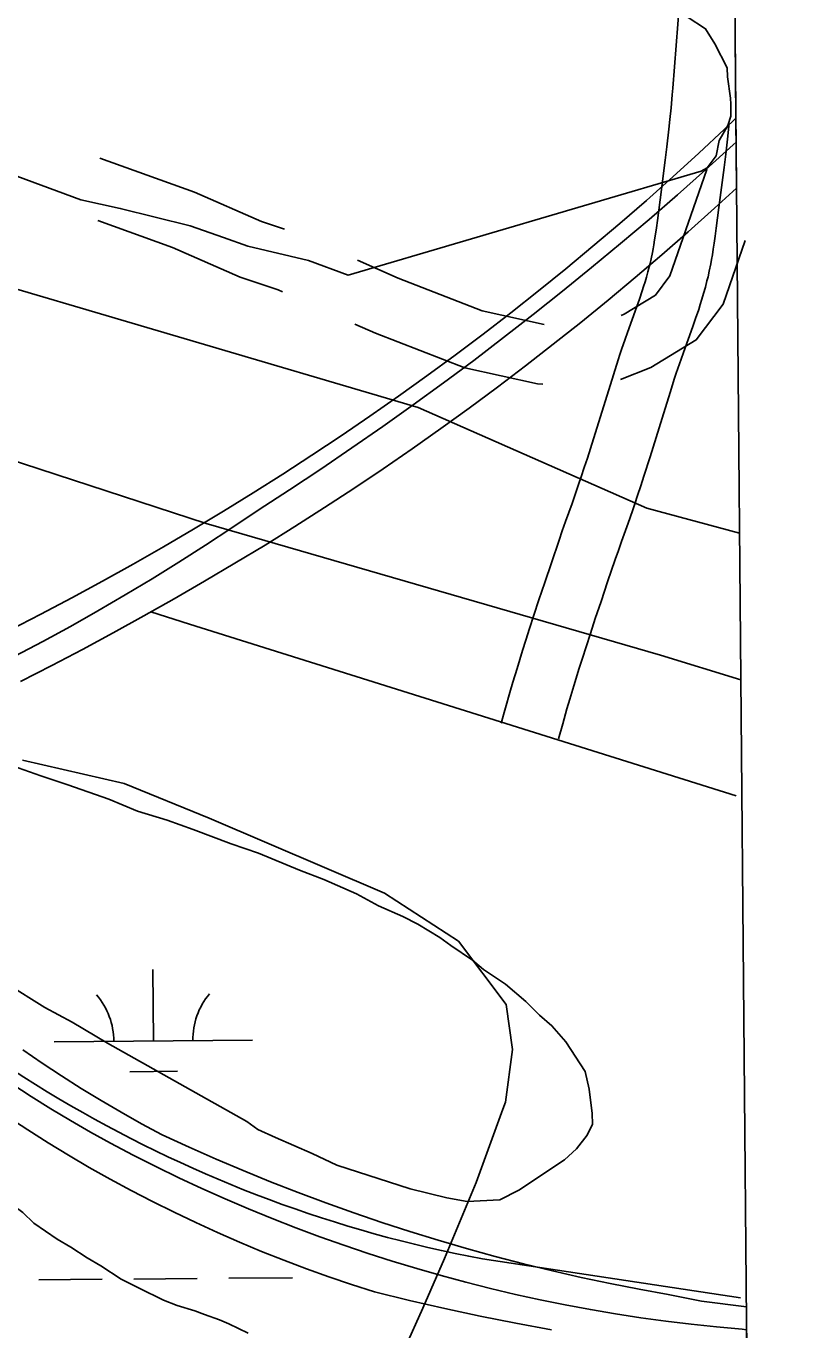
# Model space of a CAD drawing. Extents: x 3568792 to 3606828, y 529143 to 554785.
# Drawn here: x 3602357 to 3602744, y 537436 to 538094 of the extents above; entities that cross this region are included whole.
import ezdxf

# ---------------------------------------------------------------- set-up
doc = ezdxf.new("R2010")
doc.units = 0
for name, color, linetype in [('V-BRDG-OTLN', 7, 'Continuous'), ('V-GRID-FRAM', 7, 'Continuous'), ('V-ROAD-CNTR', 7, 'Continuous'), ('V-SITE-VEGE', 7, 'Continuous'), ('V-TOPO-SHOR', 7, 'Continuous'), ('V-WETL-SWMP', 7, 'Continuous')]:
    doc.layers.add(name, color=color, linetype=linetype)

msp = doc.modelspace()

# ---------------------------------------------------------------- linework, layer by layer
at = {"layer": 'V-BRDG-OTLN'}
for p, q in [((3602714.25, 538161.57), (3602715.26, 538047.85)), ((3602696.53, 538030.21), (3602709.53, 538042.36)), ((3602709.53, 538042.36), (3602696.53, 538030.21)), ((3602709.53, 538042.36), (3602715.26, 538047.85)), ((3602715.26, 538047.85), (3602709.53, 538042.36)), ((3602715.26, 538047.85), (3602715.57, 538012.59)), ((3602683.39, 538018.21), (3602696.53, 538030.21)), ((3602696.53, 538030.21), (3602683.39, 538018.21)), ((3602670.11, 538006.37), (3602683.39, 538018.21)), ((3602683.39, 538018.21), (3602670.11, 538006.37)), ((3602715.57, 538012.59), (3602704.46, 538002.4)), ((3602656.68, 537994.69), (3602670.11, 538006.37)), ((3602670.11, 538006.37), (3602656.68, 537994.69)), ((3602704.46, 538002.4), (3602691.24, 537990.57)), ((3602643.11, 537983.18), (3602656.68, 537994.69)), ((3602656.68, 537994.69), (3602643.11, 537983.18)), ((3602691.24, 537990.57), (3602677.88, 537978.89)), ((3602629.41, 537971.82), (3602643.11, 537983.18)), ((3602643.11, 537983.18), (3602629.41, 537971.82)), ((3602677.88, 537978.89), (3602664.39, 537967.37)), ((3602615.57, 537960.64), (3602629.41, 537971.82)), ((3602629.41, 537971.82), (3602615.57, 537960.64)), ((3602664.39, 537967.37), (3602650.77, 537956.01)), ((3602601.59, 537949.61), (3602615.57, 537960.64)), ((3602615.57, 537960.64), (3602601.59, 537949.61)), ((3602650.77, 537956.01), (3602637.01, 537944.8)), ((3602587.62, 537938.87), (3602601.59, 537949.61)), ((3602601.59, 537949.61), (3602587.62, 537938.87)), ((3602637.01, 537944.8), (3602623.12, 537933.75)), ((3602573.52, 537928.29), (3602587.62, 537938.87)), ((3602587.62, 537938.87), (3602573.52, 537928.29)), ((3602623.12, 537933.75), (3602609.11, 537922.86)), ((3602559.3, 537917.87), (3602573.52, 537928.29)), ((3602573.52, 537928.29), (3602559.3, 537917.87)), ((3602544.96, 537907.61), (3602559.3, 537917.87)), ((3602559.3, 537917.87), (3602544.96, 537907.61)), ((3602609.11, 537922.86), (3602594.97, 537912.14)), ((3602594.97, 537912.14), (3602580.71, 537901.58)), ((3602530.51, 537897.51), (3602544.96, 537907.61)), ((3602544.96, 537907.61), (3602530.51, 537897.51)), ((3602515.95, 537887.57), (3602530.51, 537897.51)), ((3602530.51, 537897.51), (3602515.95, 537887.57)), ((3602580.71, 537901.58), (3602566.32, 537891.19)), ((3602566.32, 537891.19), (3602551.81, 537880.96)), ((3602515.95, 537887.57), (3602501.27, 537877.81)), ((3602501.27, 537877.81), (3602515.95, 537887.57)), ((3602486.48, 537868.21), (3602501.27, 537877.81)), ((3602501.27, 537877.81), (3602486.48, 537868.21)), ((3602551.81, 537880.96), (3602537.19, 537870.9)), ((3602537.19, 537870.9), (3602522.45, 537861.02)), ((3602471.59, 537858.77), (3602486.48, 537868.21)), ((3602486.48, 537868.21), (3602471.59, 537858.77)), ((3602456.59, 537849.51), (3602471.59, 537858.77)), ((3602471.59, 537858.77), (3602456.59, 537849.51)), ((3602522.45, 537861.02), (3602507.6, 537851.3)), ((3602507.6, 537851.3), (3602492.63, 537841.75)), ((3602441.48, 537840.42), (3602456.59, 537849.51)), ((3602456.59, 537849.51), (3602441.48, 537840.42)), ((3602426.27, 537831.5), (3602441.48, 537840.42)), ((3602441.48, 537840.42), (3602426.27, 537831.5)), ((3602492.63, 537841.75), (3602477.55, 537832.38)), ((3602410.96, 537822.75), (3602426.27, 537831.5)), ((3602426.27, 537831.5), (3602410.96, 537822.75)), ((3602477.55, 537832.38), (3602462.37, 537823.19)), ((3602395.56, 537814.18), (3602410.96, 537822.75)), ((3602410.96, 537822.75), (3602395.56, 537814.18)), ((3602462.37, 537823.19), (3602447.08, 537814.17)), ((3602380.05, 537805.78), (3602395.56, 537814.18)), ((3602395.56, 537814.18), (3602380.05, 537805.78)), ((3602447.08, 537814.17), (3602431.68, 537805.33)), ((3602364.45, 537797.56), (3602380.05, 537805.78)), ((3602380.05, 537805.78), (3602364.45, 537797.56)), ((3602431.68, 537805.33), (3602416.37, 537796.62)), ((3602348.76, 537789.51), (3602364.45, 537797.56)), ((3602364.45, 537797.56), (3602348.76, 537789.51)), ((3602416.37, 537796.62), (3602400.95, 537788.09)), ((3602400.95, 537788.09), (3602385.44, 537779.73)), ((3602385.44, 537779.73), (3602369.84, 537771.55)), ((3602369.84, 537771.55), (3602354.14, 537763.55)), ((3602355.24, 537577.64), (3602364.96, 537570.99)), ((3602364.96, 537570.99), (3602374.81, 537564.51)), ((3602374.81, 537564.51), (3602384.76, 537558.21)), ((3602384.76, 537558.21), (3602394.82, 537552.08)), ((3602394.82, 537552.08), (3602405, 537546.14)), ((3602347.63, 537543.84), (3602357.76, 537537.21)), ((3602357.76, 537537.21), (3602347.63, 537543.84)), ((3602405, 537546.14), (3602415.27, 537540.38)), ((3602357.76, 537537.21), (3602368.01, 537530.75)), ((3602368.01, 537530.75), (3602357.76, 537537.21)), ((3602415.27, 537540.38), (3602425.64, 537534.8)), ((3602425.64, 537534.8), (3602439.2, 537528.56)), ((3602368.01, 537530.75), (3602378.36, 537524.46)), ((3602378.36, 537524.46), (3602368.01, 537530.75)), ((3602439.2, 537528.56), (3602452.84, 537522.52)), ((3602378.36, 537524.46), (3602388.81, 537518.34)), ((3602388.81, 537518.34), (3602378.36, 537524.46)), ((3602452.84, 537522.52), (3602466.58, 537516.68)), ((3602388.81, 537518.34), (3602399.37, 537512.41)), ((3602399.37, 537512.41), (3602388.81, 537518.34)), ((3602466.58, 537516.68), (3602480.4, 537511.04)), ((3602399.37, 537512.41), (3602410.03, 537506.65)), ((3602410.03, 537506.65), (3602399.37, 537512.41)), ((3602480.4, 537511.04), (3602494.3, 537505.61)), ((3602410.03, 537506.65), (3602420.78, 537501.07)), ((3602420.78, 537501.07), (3602410.03, 537506.65)), ((3602494.3, 537505.61), (3602508.28, 537500.38)), ((3602420.78, 537501.07), (3602431.62, 537495.67)), ((3602431.62, 537495.67), (3602420.78, 537501.07)), ((3602431.62, 537495.67), (3602442.55, 537490.45)), ((3602442.55, 537490.45), (3602431.62, 537495.67)), ((3602508.28, 537500.38), (3602522.35, 537495.37)), ((3602522.35, 537495.37), (3602536.48, 537490.56)), ((3602442.55, 537490.45), (3602453.56, 537485.42)), ((3602453.56, 537485.42), (3602442.55, 537490.45)), ((3602536.48, 537490.56), (3602550.68, 537485.96)), ((3602453.56, 537485.42), (3602464.66, 537480.58)), ((3602464.66, 537480.58), (3602453.56, 537485.42)), ((3602550.68, 537485.96), (3602564.95, 537481.57)), ((3602464.66, 537480.58), (3602475.84, 537475.92)), ((3602475.84, 537475.92), (3602464.66, 537480.58)), ((3602475.84, 537475.92), (3602487.09, 537471.45)), ((3602487.09, 537471.45), (3602475.84, 537475.92)), ((3602564.95, 537481.57), (3602579.29, 537477.39)), ((3602579.29, 537477.39), (3602593.69, 537473.42)), ((3602487.09, 537471.45), (3602498.42, 537467.17)), ((3602498.42, 537467.17), (3602487.09, 537471.45)), ((3602593.69, 537473.42), (3602608.14, 537469.67)), ((3602608.14, 537469.67), (3602622.65, 537466.13)), ((3602498.42, 537467.17), (3602509.81, 537463.09)), ((3602509.81, 537463.09), (3602498.42, 537467.17)), ((3602509.81, 537463.09), (3602521.28, 537459.19)), ((3602521.28, 537459.19), (3602509.81, 537463.09)), ((3602622.65, 537466.13), (3602637.21, 537462.81)), ((3602637.21, 537462.81), (3602651.83, 537459.7)), ((3602521.28, 537459.19), (3602532.81, 537455.49)), ((3602532.81, 537455.49), (3602521.28, 537459.19)), ((3602651.83, 537459.7), (3602666.48, 537456.81)), ((3602666.48, 537456.81), (3602681.18, 537454.13)), ((3602532.81, 537455.49), (3602550.57, 537451.18)), ((3602550.57, 537451.18), (3602532.81, 537455.49)), ((3602550.57, 537451.18), (3602568.38, 537447.1)), ((3602568.38, 537447.1), (3602550.57, 537451.18)), ((3602681.18, 537454.13), (3602697.87, 537450.83)), ((3602697.87, 537450.83), (3602720.58, 537447.97)), ((3602568.38, 537447.1), (3602586.25, 537443.26)), ((3602586.25, 537443.26), (3602568.38, 537447.1)), ((3602586.25, 537443.26), (3602604.17, 537439.66)), ((3602604.17, 537439.66), (3602586.25, 537443.26)), ((3602720.58, 537447.97), (3602720.81, 537421.71)), ((3602604.17, 537439.66), (3602622.13, 537436.29)), ((3602622.13, 537436.29), (3602604.17, 537439.66))]:
    msp.add_line(p, q, dxfattribs=at)
for points in [[(3602351.25, 537776.25), (3602365.32, 537783.72), (3602379.28, 537791.38), (3602393.15, 537799.22), (3602406.91, 537807.24), (3602420.56, 537815.44), (3602434.11, 537823.82), (3602447.54, 537832.37), (3602460.86, 537841.1), (3602474.07, 537850.01), (3602489.96, 537860.31), (3602505.74, 537870.78), (3602521.41, 537881.41), (3602536.96, 537892.22), (3602552.4, 537903.19), (3602567.72, 537914.32), (3602582.91, 537925.62), (3602597.98, 537937.08), (3602612.93, 537948.71), (3602627.75, 537960.49), (3602642.45, 537972.43), (3602657.01, 537984.53), (3602671.44, 537996.78), (3602685.74, 538009.19), (3602699.9, 538021.75), (3602713.93, 538034.46), (3602715.37, 538035.79)], [(3602720.68, 537436.37), (3602718.4, 537436.6), (3602705.58, 537437.77), (3602692.77, 537439.12), (3602679.99, 537440.69), (3602667.24, 537442.45), (3602654.51, 537444.41), (3602641.82, 537446.57), (3602629.16, 537448.93), (3602616.54, 537451.48), (3602603.97, 537454.24), (3602591.43, 537457.19), (3602578.95, 537460.34), (3602566.52, 537463.68), (3602554.14, 537467.22), (3602541.83, 537470.95), (3602529.57, 537474.87), (3602517.37, 537478.99), (3602505.24, 537483.3), (3602493.18, 537487.79), (3602481.19, 537492.48), (3602469.28, 537497.35), (3602457.45, 537502.41), (3602445.7, 537507.66), (3602434.03, 537513.08), (3602422.45, 537518.69), (3602410.96, 537524.48), (3602399.56, 537530.46), (3602389.39, 537536.1), (3602379.33, 537541.94), (3602369.37, 537547.95), (3602359.52, 537554.15), (3602349.79, 537560.52)]]:
    msp.add_lwpolyline(points, dxfattribs=at)
at = {"layer": 'V-GRID-FRAM'}
msp.add_lwpolyline([(3570935.99, 552713.78), (3602582.77, 552980.76), (3602744.09, 534798.43), (3571081.45, 534531.32), (3570935.99, 552713.78)], dxfattribs=at)
at = {"layer": 'V-ROAD-CNTR'}
for points in [[(3602686.76, 538106.13), (3602685.17, 538084.52), (3602684.36, 538073.77), (3602683.5, 538063.05), (3602683.2, 538059.58), (3602682.58, 538053.01), (3602681.98, 538047.26), (3602681.43, 538042.24), (3602680.38, 538033.37), (3602679.55, 538026.72), (3602676.98, 538006.59), (3602675.66, 537996.27), (3602675.14, 537992.5), (3602674.67, 537989.24), (3602674.24, 537986.42), (3602673.83, 537983.98), (3602673.46, 537981.87), (3602673.13, 537980.08), (3602672.48, 537976.87), (3602671.96, 537974.53), (3602671.56, 537972.83), (3602670.9, 537970.24), (3602670.18, 537967.67), (3602669.45, 537965.2), (3602668.72, 537962.86), (3602668.01, 537960.69), (3602666.6, 537956.49), (3602665.32, 537952.85), (3602660.55, 537939.66), (3602659.34, 537936.26), (3602657.56, 537931.14), (3602656.67, 537928.5), (3602655.81, 537925.86), (3602653.44, 537918.38), (3602649.39, 537905.38), (3602643.35, 537885.96), (3602640.3, 537876.33), (3602638.76, 537871.56), (3602637.2, 537866.81), (3602635.89, 537862.9), (3602634.71, 537859.49), (3602632.57, 537853.44), (3602629.29, 537844.27), (3602627.64, 537839.6), (3602626.02, 537834.91), (3602622.13, 537823.5), (3602618.76, 537813.51), (3602615.83, 537804.74), (3602613.3, 537797.05), (3602611.11, 537790.3), (3602609.22, 537784.38), (3602607.58, 537779.18), (3602604.78, 537770.08), (3602602.71, 537763.22), (3602601.19, 537758.05), (3602598.97, 537750.29), (3602596.83, 537742.56)], [(3602711.84, 538044.35), (3602711.81, 538044.06), (3602711.23, 538038.83), (3602710.16, 538029.76), (3602709.32, 538022.97), (3602706.73, 538002.78), (3602705.4, 537992.34), (3602704.85, 537988.33), (3602704.34, 537984.8), (3602703.86, 537981.68), (3602703.4, 537978.93), (3602702.98, 537976.52), (3602702.58, 537974.36), (3602701.83, 537970.66), (3602701.21, 537967.85), (3602700.7, 537965.68), (3602699.89, 537962.51), (3602699.01, 537959.35), (3602698.14, 537956.44), (3602697.31, 537953.77), (3602696.5, 537951.27), (3602694.97, 537946.74), (3602693.59, 537942.79), (3602688.78, 537929.51), (3602687.63, 537926.28), (3602685.94, 537921.44), (3602685.15, 537919.08), (3602684.37, 537916.69), (3602682.06, 537909.38), (3602678.03, 537896.46), (3602671.98, 537876.98), (3602668.88, 537867.19), (3602667.29, 537862.27), (3602665.67, 537857.34), (3602664.28, 537853.21), (3602663.03, 537849.6), (3602660.84, 537843.39), (3602657.56, 537834.21), (3602655.96, 537829.69), (3602654.39, 537825.16), (3602650.54, 537813.86), (3602647.2, 537803.96), (3602644.31, 537795.31), (3602641.82, 537787.74), (3602639.67, 537781.11), (3602637.82, 537775.31), (3602636.22, 537770.25), (3602633.47, 537761.34), (3602631.47, 537754.67), (3602630, 537749.68), (3602627.84, 537742.15), (3602625.74, 537734.55)], [(3602351.25, 537776.25), (3602365.32, 537783.72), (3602379.28, 537791.38), (3602393.15, 537799.22), (3602406.91, 537807.24), (3602420.56, 537815.44), (3602434.11, 537823.82), (3602447.54, 537832.37), (3602460.86, 537841.1), (3602474.07, 537850.01), (3602489.96, 537860.31), (3602505.74, 537870.78), (3602521.41, 537881.41), (3602536.96, 537892.22), (3602552.4, 537903.19), (3602567.72, 537914.32), (3602582.91, 537925.62), (3602597.98, 537937.08), (3602612.93, 537948.71), (3602627.75, 537960.49), (3602642.45, 537972.43), (3602657.01, 537984.53), (3602671.44, 537996.78), (3602685.74, 538009.19), (3602699.9, 538021.75), (3602713.93, 538034.46), (3602715.37, 538035.79)], [(3602394.22, 538027.73), (3602441.99, 538010.47), (3602475.76, 537995.66), (3602487.46, 537991.78)], [(3602657.32, 537948.28), (3602658.93, 537948.91), (3602674.76, 537958.58), (3602682.02, 537968.26), (3602700.7, 538021.87), (3602700.69, 538021.8)], [(3602393.16, 537996.22), (3602430.85, 537982.6), (3602464.99, 537967.62), (3602484.15, 537961.27), (3602486.4, 537960.27)], [(3602657, 537915.89), (3602672.36, 537921.96), (3602695.31, 537935.98), (3602708.82, 537953.99), (3602720.03, 537986.17)], [(3602524.27, 537976.21), (3602544.81, 537967.03), (3602587.14, 537950.69), (3602618.51, 537943.73)], [(3602522.92, 537943.95), (3602533.29, 537939.33), (3602578.44, 537921.89), (3602615.13, 537913.75), (3602617.79, 537913.6)], [(3602419.88, 537798.63), (3602439.39, 537792.52), (3602715.41, 537705.87)], [(3602587.28, 537472.13), (3602717.66, 537452.48)]]:
    msp.add_lwpolyline(points, dxfattribs=at)
msp.add_arc((3602708.4, 538115.67), 654.84, 220.35579, 259.34103, dxfattribs=at)
at = {"layer": 'V-SITE-VEGE'}
for points in [[(3602690.74, 538099.04), (3602699.99, 538093.03), (3602704.67, 538085.45), (3602710.93, 538073.29), (3602710.98, 538068.7), (3602712.64, 538058.02), (3602712.68, 538054.96), (3602712.75, 538048.85), (3602711.28, 538044.24), (3602706.78, 538036.55), (3602705.35, 538028.89), (3602700.83, 538022.72), (3602697.79, 538021.15), (3602519.55, 537968.56), (3602499.58, 537975.96), (3602468.92, 537983.23), (3602456.63, 537987.67), (3602439.75, 537993.59), (3602404.47, 538002.33), (3602384.54, 538006.68), (3602352.3, 538018.52)], [(3602347.14, 537721.97), (3602364.32, 537716.02), (3602378.06, 537711.39), (3602398.67, 537704.11), (3602413.11, 537698.13), (3602428.22, 537693.52), (3602441.28, 537688.89), (3602460.52, 537681.59), (3602474.26, 537676.97), (3602494.89, 537668.32), (3602507.27, 537663.68), (3602523.78, 537656.35), (3602534.8, 537650.33), (3602547.18, 537645), (3602554.75, 537640.99), (3602565.78, 537634.28), (3602571.3, 537630.24), (3602582.34, 537622.85), (3602587.87, 537618.12), (3602598.91, 537610.73), (3602609.27, 537601.96), (3602616.2, 537595.2), (3602622.42, 537589.8), (3602629.36, 537581.67), (3602639.12, 537566.74), (3602641.28, 537557.87), (3602642.8, 537545.57), (3602642.86, 537540.1), (3602640.19, 537534.59), (3602634.8, 537527.68), (3602628.71, 537522.14), (3602605.63, 537506.81), (3602596.11, 537501.9), (3602579.7, 537501.02), (3602569.41, 537502.95), (3602550.88, 537507.52), (3602513.79, 537519.39), (3602501.4, 537525.4), (3602482.83, 537533.38), (3602473.89, 537537.38), (3602468.37, 537541.42), (3602398.1, 537580.94), (3602380.18, 537591.68), (3602366.41, 537599.04), (3602347.1, 537611.12)], [(3602266.23, 537564.99), (3602274.5, 537560.3), (3602282.81, 537552.19), (3602295.92, 537542.77), (3602303.53, 537536.02), (3602315.28, 537526.58), (3602322.18, 537521.19), (3602333.92, 537512.44), (3602341.53, 537505.68), (3602355.33, 537495.59), (3602360.87, 537490.18), (3602372.6, 537482.11), (3602379.49, 537478.09), (3602387.77, 537472.71), (3602394.66, 537468.69), (3602405, 537461.97), (3602413.95, 537457.29), (3602426.35, 537451.28), (3602433.22, 537448.62), (3602442.14, 537446)], [(3602442.14, 537446), (3602446.96, 537444), (3602454.52, 537441.35), (3602459.33, 537439.36), (3602468.97, 537434.69)]]:
    msp.add_lwpolyline(points, dxfattribs=at)
at = {"layer": 'V-TOPO-SHOR'}
for points in [[(3599303.17, 538933.16), (3599684.99, 538806.87), (3600115.15, 538684), (3600350.49, 538593.89), (3600439.2, 538551.33), (3600861.92, 538416.05), (3601256.09, 538288.96), (3601614.78, 538178.13), (3601953.95, 538066.51), (3602312.62, 537973.13), (3602554.94, 537901.88), (3602670.31, 537851.1), (3602717.12, 537838.46)], [(3602717.78, 537764.33), (3602677.27, 537776.83), (3602447.9, 537843.31), (3602136.56, 537944.84), (3601791.02, 538049.75), (3601374.06, 538179.41), (3600991.38, 538298.1), (3600507.58, 538464.9), (3600284, 538523.86), (3600247.76, 538540.49), (3600206.62, 538570.35), (3600171.33, 538586.99), (3599927.93, 538637.18), (3599524.29, 538763.21), (3599273.92, 538841.76)]]:
    msp.add_lwpolyline(points, dxfattribs=at)
at = {"layer": 'V-WETL-SWMP'}
for p, q in [((3602355.05, 537723.81), (3602406.4, 537712.1)), ((3602406.4, 537712.1), (3602449.29, 537694.59)), ((3602449.29, 537694.59), (3602537.95, 537656.78)), ((3602537.95, 537656.78), (3602575.23, 537632.57)), ((3602575.23, 537632.57), (3602599.32, 537600.61)), ((3602421.18, 537582.13), (3602420.88, 537618.13)), ((3602599.32, 537600.61), (3602602.44, 537577.88)), ((3602371.18, 537581.71), (3602471.18, 537582.55)), ((3602602.44, 537577.88), (3602598.97, 537551.29)), ((3602409.31, 537566.6), (3602433.31, 537566.8)), ((3602598.97, 537551.29), (3602597.55, 537547.77)), ((3602597.55, 537547.77), (3602584.16, 537510.75)), ((3602584.16, 537510.75), (3602568.16, 537472.39)), ((3602568.16, 537472.39), (3602557.27, 537447.25)), ((3602459.35, 537462.38), (3602491.35, 537462.65)), ((3602363.35, 537461.57), (3602395.35, 537461.84)), ((3602411.35, 537461.97), (3602443.35, 537462.24)), ((3602557.27, 537447.25), (3602548.28, 537427.4))]:
    msp.add_line(p, q, dxfattribs=at)
for centre, start, end in [((3602365.93, 537582.14), 359.71153, 41.25519), ((3602476.42, 537583.07), 139.71152, 181.25518)]:
    msp.add_arc(centre, 35.25, start, end, dxfattribs=at)

doc.saveas('drawing.dxf')
